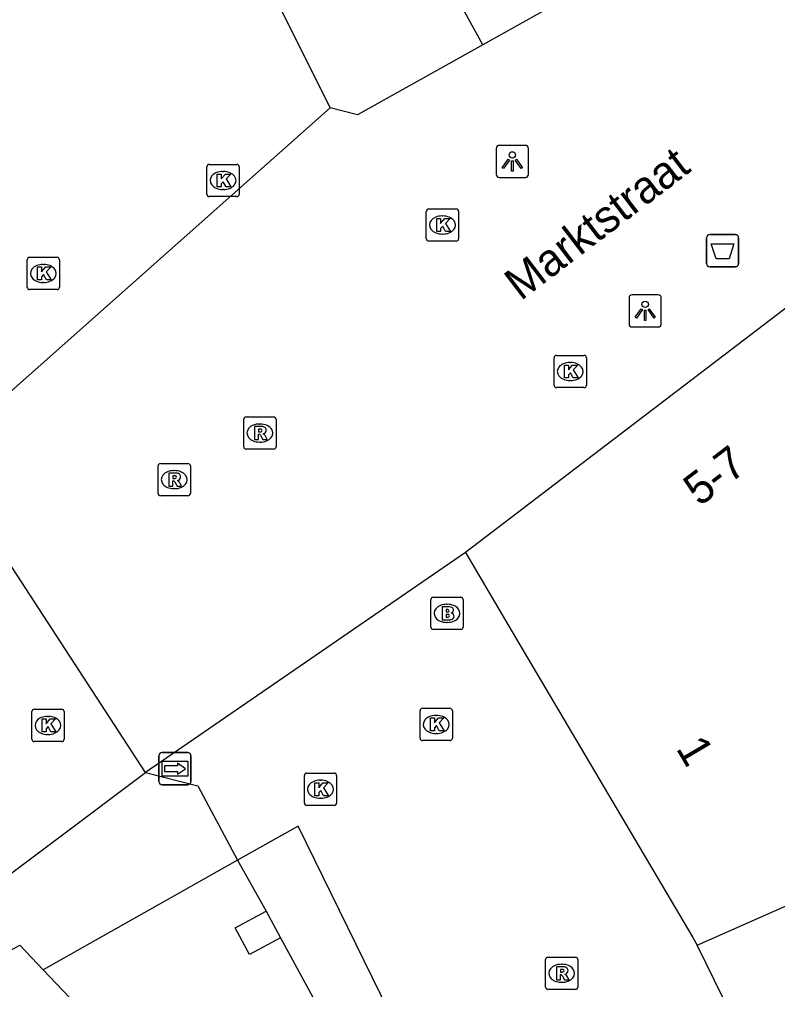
# Model space of a CAD drawing. Extents: x 161087 to 161922, y 382574 to 383873.
# Drawn here: x 161270.05 to 161293.54, y 383346.31 to 383376.36 of the extents above; entities that cross this region are included whole.
import ezdxf

# ---------------------------------------------------------------- set-up
doc = ezdxf.new("R2010")
doc.units = 0
for name, color, linetype in [('IMGEO_Afvalbak', 7, 'Continuous'), ('IMGEO_Brandkraan', 7, 'Continuous'), ('IMGEO_Kolk', 7, 'Continuous'), ('IMGEO_Lichtpunt', 7, 'Continuous'), ('IMGEO_Openbare_ruimte_label', 7, 'Continuous'), ('IMGEO_Pand', 7, 'Continuous'), ('IMGEO_Pand_nummerreeks', 7, 'Continuous'), ('IMGEO_Pand_overbouw', 7, 'Continuous'), ('IMGEO_Rioolput', 7, 'Continuous'), ('IMGEO_Voetgangersgebied_open', 7, 'Continuous'), ('IMGEO_Wegwijzer', 7, 'Continuous')]:
    doc.layers.add(name, color=color, linetype=linetype)

msp = doc.modelspace()

# ---------------------------------------------------------------- linework, layer by layer
at = {"layer": 'IMGEO_Afvalbak'}
for p, q in [((161291.344, 383368.797), (161291.344, 383369.597)), ((161291.344, 383369.597), (161291.344, 383368.797)), ((161291.444, 383369.697), (161292.234, 383369.697)), ((161292.234, 383369.697), (161291.444, 383369.697)), ((161292.334, 383369.597), (161292.334, 383368.797)), ((161292.334, 383368.797), (161292.334, 383369.597)), ((161292.234, 383368.697), (161291.444, 383368.697)), ((161291.444, 383368.697), (161292.234, 383368.697))]:
    msp.add_line(p, q, dxfattribs=at)
msp.add_lwpolyline([(161291.487, 383369.411), (161292.191, 383369.411), (161292.042, 383368.941), (161291.636, 383368.941), (161291.487, 383369.411)], dxfattribs=at)
for centre, start, end in [((161291.444, 383369.597), 90, 180), ((161291.444, 383369.597), 90, 180), ((161292.234, 383369.597), 0, 90), ((161292.234, 383369.597), 360, 90), ((161291.444, 383368.797), 180, 270), ((161291.444, 383368.797), 180, 270), ((161292.234, 383368.797), 270, 0), ((161292.234, 383368.797), 270, 0)]:
    msp.add_arc(centre, 0.1, start, end, dxfattribs=at)
at = {"layer": 'IMGEO_Brandkraan'}
for p, q in [((161282.875, 383358.462), (161283.727, 383358.462)), ((161282.8, 383357.536), (161282.8, 383358.388)), ((161283.288, 383358.242), (161283.313, 383358.242)), ((161283.801, 383358.388), (161283.801, 383357.536)), ((161283.311, 383357.682), (161283.286, 383357.682)), ((161283.727, 383357.462), (161282.875, 383357.462))]:
    msp.add_line(p, q, dxfattribs=at)
for points in [[(161282.875, 383358.462), (161283.727, 383358.462)], [(161282.8, 383357.536), (161282.8, 383358.388)], [(161283.148, 383358.162), (161283.148, 383357.762), (161283.361, 383357.762)], [(161283.379, 383358.162), (161283.148, 383358.162)], [(161283.801, 383358.388), (161283.801, 383357.536)], [(161283.327, 383358.081), (161283.273, 383358.081), (161283.273, 383358.005)], [(161283.273, 383358.005), (161283.326, 383358.005)], [(161283.335, 383357.929), (161283.273, 383357.929), (161283.273, 383357.848)], [(161283.273, 383357.848), (161283.335, 383357.848)], [(161283.727, 383357.462), (161282.875, 383357.462)]]:
    msp.add_lwpolyline(points, dxfattribs=at)
for centre, radius, start, end in [((161282.877, 383358.386), 0.0765, 91.552, 178.448), ((161282.877, 383358.386), 0.0765, 91.552, 178.448), ((161283.725, 383358.386), 0.0765, 1.552, 88.448), ((161283.725, 383358.386), 0.0765, 1.552, 88.448), ((161283.383, 383358.017), 0.145, 59.4692, 91.5367), ((161283.408, 383358.064), 0.0922, 285.5137, 58.1501), ((161283.328, 383358.043), 0.0379, 267.8285, 90.9355), ((161283.336, 383357.888), 0.0404, 269.8759, 90.5077), ((161283.413, 383357.872), 0.105, 301.3115, 78.989), ((161282.877, 383357.538), 0.0765, 181.552, 268.448), ((161282.877, 383357.538), 0.0765, 181.552, 268.448), ((161283.367, 383358.013), 0.251, 268.6676, 293.5347), ((161283.725, 383357.538), 0.0765, 271.552, 358.448), ((161283.725, 383357.538), 0.0765, 271.552, 358.448)]:
    msp.add_arc(centre, radius, start, end, dxfattribs=at)
for centre, major_axis, ratio, start_param, end_param in [((161283.287, 383357.962), (-0.387, 0.002), 0.722429, 4.712389, 7.853982), ((161283.312, 383357.962), (-0.39, 0.002), 0.717154, 1.570796, 4.712389)]:
    msp.add_ellipse(centre, major_axis=major_axis, ratio=ratio, start_param=start_param, end_param=end_param, dxfattribs=at)
at = {"layer": 'IMGEO_Kolk'}
for p, q in [((161275.861, 383370.946), (161275.861, 383371.798)), ((161275.936, 383371.872), (161276.788, 383371.872)), ((161276.349, 383371.652), (161276.374, 383371.652)), ((161276.862, 383371.798), (161276.862, 383370.946)), ((161276.372, 383371.092), (161276.347, 383371.092)), ((161276.788, 383370.872), (161275.936, 383370.872)), ((161282.734, 383370.493), (161283.586, 383370.493)), ((161282.659, 383369.567), (161282.659, 383370.419)), ((161283.147, 383370.273), (161283.172, 383370.273)), ((161283.66, 383370.419), (161283.66, 383369.567)), ((161283.17, 383369.713), (161283.145, 383369.713)), ((161283.586, 383369.493), (161282.734, 383369.493)), ((161270.369, 383368.993), (161271.221, 383368.993)), ((161270.294, 383368.067), (161270.294, 383368.919)), ((161270.782, 383368.773), (161270.807, 383368.773)), ((161271.295, 383368.919), (161271.295, 383368.067)), ((161270.805, 383368.213), (161270.78, 383368.213)), ((161271.221, 383367.993), (161270.369, 383367.993)), ((161286.692, 383365.954), (161287.544, 383365.954)), ((161286.617, 383365.028), (161286.617, 383365.88)), ((161287.105, 383365.734), (161287.13, 383365.734)), ((161287.618, 383365.88), (161287.618, 383365.028)), ((161287.128, 383365.174), (161287.103, 383365.174)), ((161287.544, 383364.954), (161286.692, 383364.954)), ((161270.436, 383354.064), (161270.436, 383354.916)), ((161270.511, 383354.99), (161271.363, 383354.99)), ((161271.437, 383354.916), (161271.437, 383354.064)), ((161282.464, 383354.094), (161282.464, 383354.946)), ((161282.539, 383355.02), (161283.391, 383355.02)), ((161282.952, 383354.8), (161282.977, 383354.8)), ((161283.465, 383354.946), (161283.465, 383354.094)), ((161270.924, 383354.77), (161270.949, 383354.77)), ((161270.947, 383354.21), (161270.922, 383354.21)), ((161282.975, 383354.24), (161282.95, 383354.24)), ((161271.363, 383353.99), (161270.511, 383353.99)), ((161283.391, 383354.02), (161282.539, 383354.02)), ((161278.955, 383353.012), (161279.807, 383353.012)), ((161278.88, 383352.086), (161278.88, 383352.938)), ((161279.368, 383352.792), (161279.393, 383352.792)), ((161279.881, 383352.938), (161279.881, 383352.086)), ((161279.391, 383352.232), (161279.366, 383352.232)), ((161279.807, 383352.012), (161278.955, 383352.012))]:
    msp.add_line(p, q, dxfattribs=at)
for points in [[(161275.861, 383370.946), (161275.861, 383371.798)], [(161275.936, 383371.872), (161276.788, 383371.872)], [(161276.862, 383371.798), (161276.862, 383370.946)], [(161276.182, 383371.572), (161276.305, 383371.572), (161276.305, 383371.421), (161276.435, 383371.572), (161276.599, 383371.572), (161276.453, 383371.421), (161276.606, 383371.172), (161276.454, 383371.172), (161276.369, 383371.336), (161276.305, 383371.269), (161276.305, 383371.172), (161276.182, 383371.172), (161276.182, 383371.572)], [(161276.788, 383370.872), (161275.936, 383370.872)], [(161282.734, 383370.493), (161283.586, 383370.493)], [(161282.659, 383369.567), (161282.659, 383370.419)], [(161282.98, 383370.193), (161283.103, 383370.193), (161283.103, 383370.042), (161283.233, 383370.193), (161283.397, 383370.193), (161283.251, 383370.042), (161283.404, 383369.793), (161283.252, 383369.793), (161283.167, 383369.957), (161283.103, 383369.89), (161283.103, 383369.793), (161282.98, 383369.793), (161282.98, 383370.193)], [(161283.66, 383370.419), (161283.66, 383369.567)], [(161283.586, 383369.493), (161282.734, 383369.493)], [(161270.369, 383368.993), (161271.221, 383368.993)], [(161270.294, 383368.067), (161270.294, 383368.919)], [(161270.615, 383368.693), (161270.738, 383368.693), (161270.738, 383368.542), (161270.868, 383368.693), (161271.032, 383368.693), (161270.886, 383368.542), (161271.039, 383368.293), (161270.887, 383368.293), (161270.802, 383368.457), (161270.738, 383368.39), (161270.738, 383368.293), (161270.615, 383368.293), (161270.615, 383368.693)], [(161271.295, 383368.919), (161271.295, 383368.067)], [(161271.221, 383367.993), (161270.369, 383367.993)], [(161286.692, 383365.954), (161287.544, 383365.954)], [(161286.617, 383365.028), (161286.617, 383365.88)], [(161286.938, 383365.654), (161287.061, 383365.654), (161287.061, 383365.503), (161287.191, 383365.654), (161287.355, 383365.654), (161287.209, 383365.503), (161287.362, 383365.254), (161287.21, 383365.254), (161287.125, 383365.418), (161287.061, 383365.351), (161287.061, 383365.254), (161286.938, 383365.254), (161286.938, 383365.654)], [(161287.618, 383365.88), (161287.618, 383365.028)], [(161287.544, 383364.954), (161286.692, 383364.954)], [(161270.436, 383354.064), (161270.436, 383354.916)], [(161270.511, 383354.99), (161271.363, 383354.99)], [(161271.437, 383354.916), (161271.437, 383354.064)], [(161282.464, 383354.094), (161282.464, 383354.946)], [(161282.539, 383355.02), (161283.391, 383355.02)], [(161283.465, 383354.946), (161283.465, 383354.094)], [(161270.757, 383354.69), (161270.88, 383354.69), (161270.88, 383354.539), (161271.01, 383354.69), (161271.174, 383354.69), (161271.028, 383354.539), (161271.181, 383354.29), (161271.029, 383354.29), (161270.944, 383354.454), (161270.88, 383354.387), (161270.88, 383354.29), (161270.757, 383354.29), (161270.757, 383354.69)], [(161282.785, 383354.72), (161282.908, 383354.72), (161282.908, 383354.569), (161283.038, 383354.72), (161283.202, 383354.72), (161283.056, 383354.569), (161283.209, 383354.32), (161283.057, 383354.32), (161282.972, 383354.484), (161282.908, 383354.417), (161282.908, 383354.32), (161282.785, 383354.32), (161282.785, 383354.72)], [(161271.363, 383353.99), (161270.511, 383353.99)], [(161283.391, 383354.02), (161282.539, 383354.02)], [(161278.955, 383353.012), (161279.807, 383353.012)], [(161278.88, 383352.086), (161278.88, 383352.938)], [(161279.201, 383352.712), (161279.324, 383352.712), (161279.324, 383352.561), (161279.454, 383352.712), (161279.618, 383352.712), (161279.472, 383352.561), (161279.625, 383352.312), (161279.473, 383352.312), (161279.388, 383352.476), (161279.324, 383352.409), (161279.324, 383352.312), (161279.201, 383352.312), (161279.201, 383352.712)], [(161279.881, 383352.938), (161279.881, 383352.086)], [(161279.807, 383352.012), (161278.955, 383352.012)]]:
    msp.add_lwpolyline(points, dxfattribs=at)
for centre, start, end in [((161275.938, 383371.796), 91.552, 178.448), ((161275.938, 383371.796), 91.552, 178.448), ((161276.786, 383371.796), 1.552, 88.448), ((161276.786, 383371.796), 1.552, 88.448), ((161275.938, 383370.948), 181.552, 268.448), ((161275.938, 383370.948), 181.552, 268.448), ((161276.786, 383370.948), 271.552, 358.448), ((161276.786, 383370.948), 271.552, 358.448), ((161282.736, 383370.417), 91.552, 178.448), ((161282.736, 383370.417), 91.552, 178.448), ((161283.584, 383370.417), 1.552, 88.448), ((161283.584, 383370.417), 1.552, 88.448), ((161282.736, 383369.569), 181.552, 268.448), ((161282.736, 383369.569), 181.552, 268.448), ((161283.584, 383369.569), 271.552, 358.448), ((161283.584, 383369.569), 271.552, 358.448), ((161270.371, 383368.917), 91.552, 178.448), ((161270.371, 383368.917), 91.552, 178.448), ((161271.219, 383368.917), 1.552, 88.448), ((161271.219, 383368.917), 1.552, 88.448), ((161270.371, 383368.069), 181.552, 268.448), ((161270.371, 383368.069), 181.552, 268.448), ((161271.219, 383368.069), 271.552, 358.448), ((161271.219, 383368.069), 271.552, 358.448), ((161286.694, 383365.878), 91.552, 178.448), ((161286.694, 383365.878), 91.552, 178.448), ((161287.542, 383365.878), 1.552, 88.448), ((161287.542, 383365.878), 1.552, 88.448), ((161286.694, 383365.03), 181.552, 268.448), ((161286.694, 383365.03), 181.552, 268.448), ((161287.542, 383365.03), 271.552, 358.448), ((161287.542, 383365.03), 271.552, 358.448), ((161270.513, 383354.914), 91.552, 178.448), ((161270.513, 383354.914), 91.552, 178.448), ((161271.361, 383354.914), 1.552, 88.448), ((161271.361, 383354.914), 1.552, 88.448), ((161282.541, 383354.944), 91.552, 178.448), ((161282.541, 383354.944), 91.552, 178.448), ((161283.389, 383354.944), 1.552, 88.448), ((161283.389, 383354.944), 1.552, 88.448), ((161270.513, 383354.066), 181.552, 268.448), ((161270.513, 383354.066), 181.552, 268.448), ((161271.361, 383354.066), 271.552, 358.448), ((161271.361, 383354.066), 271.552, 358.448), ((161282.541, 383354.096), 181.552, 268.448), ((161282.541, 383354.096), 181.552, 268.448), ((161283.389, 383354.096), 271.552, 358.448), ((161283.389, 383354.096), 271.552, 358.448), ((161278.957, 383352.936), 91.552, 178.448), ((161278.957, 383352.936), 91.552, 178.448), ((161279.805, 383352.936), 1.552, 88.448), ((161279.805, 383352.936), 1.552, 88.448), ((161278.957, 383352.088), 181.552, 268.448), ((161278.957, 383352.088), 181.552, 268.448), ((161279.805, 383352.088), 271.552, 358.448), ((161279.805, 383352.088), 271.552, 358.448)]:
    msp.add_arc(centre, 0.0765, start, end, dxfattribs=at)
for centre, major_axis, ratio, start_param, end_param in [((161276.348, 383371.372), (-0.387, 0.002), 0.722429, 4.712389, 7.853982), ((161276.373, 383371.372), (-0.39, 0.002), 0.717154, 1.570796, 4.712389), ((161283.146, 383369.993), (-0.387, 0.002), 0.722429, 4.712389, 7.853982), ((161283.171, 383369.993), (-0.39, 0.002), 0.717154, 1.570796, 4.712389), ((161270.781, 383368.493), (-0.387, 0.002), 0.722429, 4.712389, 7.853982), ((161270.806, 383368.493), (-0.39, 0.002), 0.717154, 1.570796, 4.712389), ((161287.104, 383365.454), (-0.387, 0.002), 0.722429, 4.712389, 7.853982), ((161287.129, 383365.454), (-0.39, 0.002), 0.717154, 1.570796, 4.712389), ((161282.951, 383354.52), (-0.387, 0.002), 0.722429, 4.712389, 7.853982), ((161282.976, 383354.52), (-0.39, 0.002), 0.717154, 1.570796, 4.712389), ((161270.923, 383354.49), (-0.387, 0.002), 0.722429, 4.712389, 7.853982), ((161270.948, 383354.49), (-0.39, 0.002), 0.717154, 1.570796, 4.712389), ((161279.367, 383352.512), (-0.387, 0.002), 0.722429, 4.712389, 7.853982), ((161279.392, 383352.512), (-0.39, 0.002), 0.717154, 1.570796, 4.712389)]:
    msp.add_ellipse(centre, major_axis=major_axis, ratio=ratio, start_param=start_param, end_param=end_param, dxfattribs=at)
at = {"layer": 'IMGEO_Lichtpunt'}
for p, q in [((161284.825, 383372.366), (161284.825, 383371.559)), ((161284.825, 383372.366), (161284.825, 383371.559)), ((161285.727, 383372.461), (161284.919, 383372.461)), ((161285.727, 383372.461), (161284.919, 383372.461)), ((161285.821, 383371.559), (161285.821, 383372.366)), ((161285.821, 383371.559), (161285.821, 383372.366)), ((161284.919, 383371.465), (161285.727, 383371.465)), ((161284.919, 383371.465), (161285.727, 383371.465)), ((161288.941, 383367.737), (161288.941, 383366.93)), ((161288.941, 383367.737), (161288.941, 383366.93)), ((161289.843, 383367.832), (161289.035, 383367.832)), ((161289.843, 383367.832), (161289.035, 383367.832)), ((161289.937, 383366.93), (161289.937, 383367.737)), ((161289.937, 383366.93), (161289.937, 383367.737)), ((161289.035, 383366.836), (161289.843, 383366.836)), ((161289.035, 383366.836), (161289.843, 383366.836))]:
    msp.add_line(p, q, dxfattribs=at)
for points in [[(161285.199, 383372.03), (161285.238, 383372.002), (161285.05, 383371.74), (161285.012, 383371.767), (161285.199, 383372.03)], [(161285.301, 383371.982), (161285.348, 383371.982), (161285.348, 383371.66), (161285.301, 383371.66), (161285.301, 383371.982)], [(161285.411, 383372.002), (161285.449, 383372.029), (161285.636, 383371.767), (161285.597, 383371.739), (161285.411, 383372.002)], [(161289.315, 383367.401), (161289.354, 383367.373), (161289.166, 383367.111), (161289.128, 383367.138), (161289.315, 383367.401)], [(161289.417, 383367.353), (161289.464, 383367.353), (161289.464, 383367.031), (161289.417, 383367.031), (161289.417, 383367.353)], [(161289.527, 383367.373), (161289.565, 383367.4), (161289.752, 383367.138), (161289.713, 383367.11), (161289.527, 383367.373)]]:
    msp.add_lwpolyline(points, dxfattribs=at)
for centre in [(161285.324, 383372.164), (161289.44, 383367.535)]:
    msp.add_circle(centre, 0.0994, dxfattribs=at)
for centre, start, end in [((161284.919, 383372.366), 90, 180), ((161284.919, 383372.366), 90, 180), ((161285.727, 383372.366), 0, 90), ((161285.727, 383372.366), 0, 90), ((161284.919, 383371.559), 180, 270), ((161284.919, 383371.559), 180, 270), ((161285.727, 383371.559), 270, 0), ((161285.727, 383371.559), 270, 360), ((161289.035, 383367.737), 90, 180), ((161289.035, 383367.737), 90, 180), ((161289.843, 383367.737), 0, 90), ((161289.843, 383367.737), 0, 90), ((161289.035, 383366.93), 180, 270), ((161289.035, 383366.93), 180, 270), ((161289.843, 383366.93), 270, 0), ((161289.843, 383366.93), 270, 360)]:
    msp.add_arc(centre, 0.0946, start, end, dxfattribs=at)
at = {"layer": 'IMGEO_Pand'}
for points in [[(161279.683, 383373.625), (161272.328, 383388.379)], [(161284.415, 383375.577), (161278.727, 383385.897), (161279.776, 383386.694)], [(161288.449, 383378.346), (161286.792, 383376.904), (161284.415, 383375.577)], [(161284.415, 383375.577), (161280.531, 383373.408), (161279.683, 383373.625)], [(161296.852, 383369.655), (161296.331, 383369.267), (161296.42, 383369.082), (161294.523, 383367.638), (161294.319, 383367.821), (161286.444, 383361.807), (161283.876, 383359.843)], [(161283.876, 383359.843), (161285.528, 383357.04), (161290.913, 383347.915), (161291.049, 383347.685)], [(161291.049, 383347.685), (161297.291, 383350.436), (161296.595, 383351.739), (161299.095, 383353.199), (161299.913, 383351.69), (161303.926, 383353.686), (161307.16, 383355.545)], [(161278.139, 383347.908), (161277.181, 383347.395), (161276.738, 383348.223), (161277.696, 383348.736)], [(161277.696, 383348.736), (161278.139, 383347.908)], [(161257.744, 383340.865), (161263.595, 383344.101), (161270.063, 383347.678), (161270.788, 383346.916), (161288.08, 383328.749), (161288.357, 383328.819)], [(161294.839, 383339.954), (161291.049, 383347.685)]]:
    msp.add_lwpolyline(points, dxfattribs=at)
at = {"layer": 'IMGEO_Pand_overbouw'}
msp.add_lwpolyline([(161270.788, 383346.916), (161288.08, 383328.749), (161288.357, 383328.819), (161289.453, 383329.413), (161278.691, 383351.369), (161276.813, 383350.311)], close=True, dxfattribs=at)
at = {"layer": 'IMGEO_Rioolput'}
for p, q in [((161277.002, 383363.122), (161277.002, 383363.974)), ((161277.077, 383364.048), (161277.929, 383364.048)), ((161277.49, 383363.828), (161277.515, 383363.828)), ((161278.003, 383363.974), (161278.003, 383363.122)), ((161277.513, 383363.268), (161277.488, 383363.268)), ((161277.929, 383363.048), (161277.077, 383363.048)), ((161274.348, 383361.679), (161274.348, 383362.531)), ((161274.423, 383362.605), (161275.275, 383362.605)), ((161274.836, 383362.385), (161274.861, 383362.385)), ((161275.349, 383362.531), (161275.349, 383361.679)), ((161274.859, 383361.825), (161274.834, 383361.825)), ((161275.275, 383361.605), (161274.423, 383361.605)), ((161286.427, 383347.31), (161287.279, 383347.31)), ((161286.352, 383346.384), (161286.352, 383347.236)), ((161286.84, 383347.09), (161286.865, 383347.09)), ((161287.353, 383347.236), (161287.353, 383346.384)), ((161286.863, 383346.53), (161286.838, 383346.53)), ((161287.279, 383346.31), (161286.427, 383346.31))]:
    msp.add_line(p, q, dxfattribs=at)
for points in [[(161277.002, 383363.122), (161277.002, 383363.974)], [(161277.077, 383364.048), (161277.929, 383364.048)], [(161278.003, 383363.974), (161278.003, 383363.122)], [(161277.591, 383363.746), (161277.339, 383363.748), (161277.339, 383363.348)], [(161277.517, 383363.667), (161277.463, 383363.667), (161277.463, 383363.586)], [(161277.463, 383363.586), (161277.515, 383363.586)], [(161277.339, 383363.348), (161277.463, 383363.348), (161277.463, 383363.51), (161277.474, 383363.51)], [(161277.521, 383363.481), (161277.592, 383363.348), (161277.732, 383363.348), (161277.667, 383363.474)], [(161277.929, 383363.048), (161277.077, 383363.048)], [(161274.348, 383361.679), (161274.348, 383362.531)], [(161274.423, 383362.605), (161275.275, 383362.605)], [(161275.349, 383362.531), (161275.349, 383361.679)], [(161274.937, 383362.303), (161274.685, 383362.305), (161274.685, 383361.905)], [(161274.685, 383361.905), (161274.809, 383361.905), (161274.809, 383362.067), (161274.82, 383362.067)], [(161274.863, 383362.224), (161274.809, 383362.224), (161274.809, 383362.143)], [(161274.809, 383362.143), (161274.861, 383362.143)], [(161274.867, 383362.038), (161274.938, 383361.905), (161275.078, 383361.905), (161275.013, 383362.031)], [(161275.275, 383361.605), (161274.423, 383361.605)], [(161286.427, 383347.31), (161287.279, 383347.31)], [(161286.352, 383346.384), (161286.352, 383347.236)], [(161286.941, 383347.008), (161286.689, 383347.01), (161286.689, 383346.61)], [(161287.353, 383347.236), (161287.353, 383346.384)], [(161286.689, 383346.61), (161286.813, 383346.61), (161286.813, 383346.772), (161286.824, 383346.772)], [(161286.867, 383346.929), (161286.813, 383346.929), (161286.813, 383346.848)], [(161286.813, 383346.848), (161286.865, 383346.848)], [(161286.871, 383346.743), (161286.942, 383346.61), (161287.082, 383346.61), (161287.017, 383346.736)], [(161287.279, 383346.31), (161286.427, 383346.31)]]:
    msp.add_lwpolyline(points, dxfattribs=at)
for centre, radius, start, end in [((161277.079, 383363.972), 0.0765, 91.552, 178.448), ((161277.079, 383363.972), 0.0765, 91.552, 178.448), ((161277.927, 383363.972), 0.0765, 1.552, 88.448), ((161277.927, 383363.972), 0.0765, 1.552, 88.448), ((161277.499, 383363.775), 0.19, 274.7715, 282.9687), ((161277.523, 383363.571), 0.0964, 77.0061, 93.1865), ((161277.537, 383363.628), 0.0378, 276.6634, 79.6772), ((161277.59, 383363.636), 0.109, 350.3612, 89.416), ((161277.588, 383363.636), 0.112, 277.5842, 350.9817), ((161277.572, 383363.421), 0.108, 29.5134, 73.7905), ((161277.473, 383363.457), 0.0533, 26.0293, 88.6989), ((161277.079, 383363.124), 0.0765, 181.552, 268.448), ((161277.079, 383363.124), 0.0765, 181.552, 268.448), ((161277.927, 383363.124), 0.0765, 271.552, 358.448), ((161277.927, 383363.124), 0.0765, 271.552, 358.448), ((161274.425, 383362.529), 0.0765, 91.552, 178.448), ((161274.425, 383362.529), 0.0765, 91.552, 178.448), ((161275.273, 383362.529), 0.0765, 1.552, 88.448), ((161275.273, 383362.529), 0.0765, 1.552, 88.448), ((161274.819, 383362.014), 0.0533, 26.0293, 88.6989), ((161274.845, 383362.332), 0.19, 274.7715, 282.9687), ((161274.869, 383362.128), 0.0964, 77.0061, 93.1865), ((161274.883, 383362.185), 0.0378, 276.6634, 79.6772), ((161274.936, 383362.193), 0.109, 350.3612, 89.416), ((161274.934, 383362.193), 0.112, 277.5842, 350.9817), ((161274.918, 383361.978), 0.108, 29.5134, 73.7905), ((161274.425, 383361.681), 0.0765, 181.552, 268.448), ((161274.425, 383361.681), 0.0765, 181.552, 268.448), ((161275.273, 383361.681), 0.0765, 271.552, 358.448), ((161275.273, 383361.681), 0.0765, 271.552, 358.448), ((161286.429, 383347.234), 0.0765, 91.552, 178.448), ((161286.429, 383347.234), 0.0765, 91.552, 178.448), ((161287.277, 383347.234), 0.0765, 1.552, 88.448), ((161287.277, 383347.234), 0.0765, 1.552, 88.448), ((161286.94, 383346.898), 0.109, 350.3612, 89.416), ((161286.823, 383346.719), 0.0533, 26.0293, 88.6989), ((161286.849, 383347.037), 0.19, 274.7715, 282.9687), ((161286.873, 383346.833), 0.0964, 77.0061, 93.1865), ((161286.887, 383346.89), 0.0378, 276.6634, 79.6772), ((161286.938, 383346.898), 0.112, 277.5842, 350.9817), ((161286.922, 383346.683), 0.108, 29.5134, 73.7905), ((161286.429, 383346.386), 0.0765, 181.552, 268.448), ((161286.429, 383346.386), 0.0765, 181.552, 268.448), ((161287.277, 383346.386), 0.0765, 271.552, 358.448), ((161287.277, 383346.386), 0.0765, 271.552, 358.448)]:
    msp.add_arc(centre, radius, start, end, dxfattribs=at)
for centre, major_axis, ratio, start_param, end_param in [((161277.489, 383363.548), (-0.387, 0.002), 0.722429, 4.712389, 7.853982), ((161277.514, 383363.548), (-0.39, 0.002), 0.717154, 1.570796, 4.712389), ((161274.835, 383362.105), (-0.387, 0.002), 0.722429, 4.712389, 7.853982), ((161274.86, 383362.105), (-0.39, 0.002), 0.717154, 1.570796, 4.712389), ((161286.839, 383346.81), (-0.387, 0.002), 0.722429, 4.712389, 7.853982), ((161286.864, 383346.81), (-0.39, 0.002), 0.717154, 1.570796, 4.712389)]:
    msp.add_ellipse(centre, major_axis=major_axis, ratio=ratio, start_param=start_param, end_param=end_param, dxfattribs=at)
at = {"layer": 'IMGEO_Voetgangersgebied_open'}
for points in [[(161279.683, 383373.625), (161268.778, 383363.944)], [(161273.961, 383353.028), (161268.435, 383361.508)], [(161283.876, 383359.843), (161273.961, 383353.028)], [(161257.744, 383340.865), (161263.044, 383344.84), (161273.961, 383353.028)], [(161273.961, 383353.028), (161275.576, 383352.613), (161276.813, 383350.311), (161277.696, 383348.736)], [(161278.139, 383347.908), (161281.401, 383341.918)]]:
    msp.add_lwpolyline(points, dxfattribs=at)
at = {"layer": 'IMGEO_Wegwijzer'}
for p, q in [((161274.477, 383353.649), (161275.267, 383353.649)), ((161275.267, 383353.649), (161274.477, 383353.649)), ((161274.377, 383352.749), (161274.377, 383353.549)), ((161274.377, 383353.549), (161274.377, 383352.749)), ((161275.367, 383353.549), (161275.367, 383352.749)), ((161275.367, 383352.749), (161275.367, 383353.549)), ((161275.267, 383352.649), (161274.477, 383352.649)), ((161274.477, 383352.649), (161275.267, 383352.649))]:
    msp.add_line(p, q, dxfattribs=at)
for points in [[(161274.478, 383353.381), (161275.266, 383353.381), (161275.266, 383352.917), (161274.478, 383352.917), (161274.478, 383353.381)], [(161274.543, 383353.233), (161274.543, 383353.149), (161274.543, 383353.065), (161274.954, 383353.065), (161274.954, 383352.982), (161275.201, 383353.149), (161274.954, 383353.316), (161274.954, 383353.233), (161274.543, 383353.233)]]:
    msp.add_lwpolyline(points, dxfattribs=at)
for centre, start, end in [((161274.477, 383353.549), 90, 180), ((161274.477, 383353.549), 90, 180), ((161275.267, 383353.549), 0, 90), ((161275.267, 383353.549), 360, 90), ((161274.477, 383352.749), 180, 270), ((161274.477, 383352.749), 180, 270), ((161275.267, 383352.749), 270, 0), ((161275.267, 383352.749), 270, 0)]:
    msp.add_arc(centre, 0.1, start, end, dxfattribs=at)

# ---------------------------------------------------------------- texts
at = {"layer": 'IMGEO_Openbare_ruimte_label'}
msp.add_text('Marktstraat', height=1, rotation=37.3625, dxfattribs=at).set_placement((161285.583, 383367.624))
at = {"layer": 'IMGEO_Pand_nummerreeks'}
for s, rotation, p in [('5-7', 37.3683, (161291.123, 383361.252)), ('1', 300.5499, (161290.377, 383353.781))]:
    msp.add_text(s, height=1, rotation=rotation, dxfattribs=at).set_placement(p)

doc.saveas('drawing.dxf')
